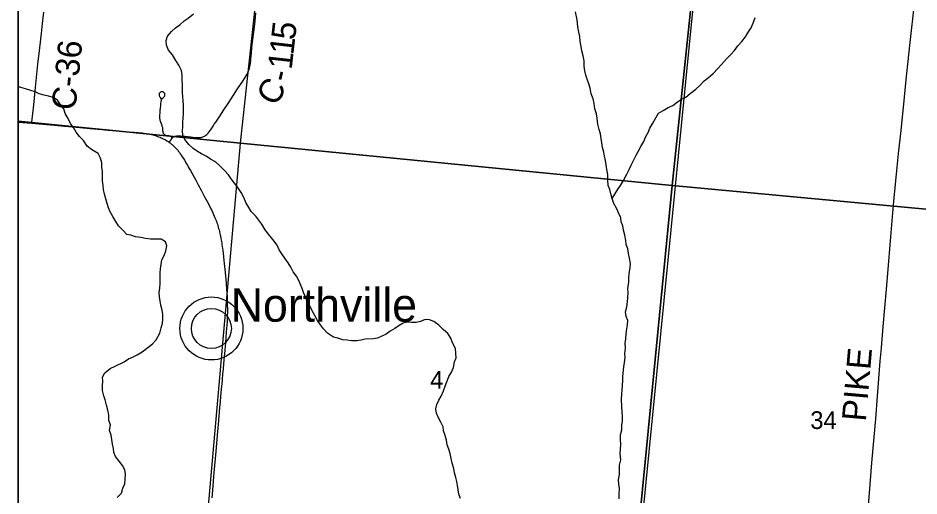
# Model space of a CAD drawing. Extents: x 0 to 1101, y 0 to 440.
# Drawn here: x 131 to 194.8, y 137.9 to 171.7 of the extents above; entities that cross this region are included whole.
import ezdxf

# ---------------------------------------------------------------- set-up
doc = ezdxf.new("R2010")
doc.units = 0
for name, color, linetype in [('Default', 7, 'Continuous'), ('GM_X_County_Road', 7, 'Continuous'), ('GM_X_County_Road_Text', 7, 'Continuous'), ('GM_X_Major_River', 7, 'Continuous'), ('GM_X_Minor_River', 7, 'Continuous'), ('GM_X_Section', 7, 'Continuous'), ('GM_X_Section_Text', 7, 'Continuous'), ('GM_X_State_Route', 7, 'Continuous'), ('GM_X_Township', 7, 'Continuous'), ('GM_X_Township_Road', 7, 'Continuous'), ('GM_X_Unincorporated', 7, 'Continuous'), ('GM_X_Unincorporated_Location', 7, 'Continuous'), ('GM_X_Unincorporated_Text', 7, 'Continuous'), ('SH_Cut_Line', 7, 'Continuous'), ('SH_Text', 7, 'Continuous')]:
    doc.layers.add(name, color=color, linetype=linetype)

msp = doc.modelspace()

# ---------------------------------------------------------------- linework, layer by layer
at = {"layer": 'Default'}
for points in [[(131, 194.558), (131, 164.387), (146.762, 162.827), (150.027, 192.9)], [(131, 164.387), (131, 134.17), (144.124, 132.859), (146.762, 162.827)]]:
    msp.add_lwpolyline(points, close=True, dxfattribs=at)
at = {"layer": 'GM_X_County_Road'}
for points in [[(174.993, 133.593), (179.071, 174.82), (180.516, 189.797), (164.835, 191.707), (153.482, 192.754), (153.435, 192.759), (153.375, 192.761), (153.305, 192.764), (153.235, 192.767), (153.141, 192.771), (152.989, 192.776), (152.765, 192.79), (152.284, 192.824), (151.688, 192.866), (151.205, 192.893), (150.974, 192.907), (150.832, 192.917), (150.751, 192.924), (150.667, 192.936), (150.608, 192.949), (135.018, 194.322), (131, 194.695), (131, 43.622)], [(191.118, 135.39), (191.361, 138.35), (191.514, 140.194), (191.627, 141.506), (191.775, 143.307), (191.903, 144.91), (192.105, 147.392), (192.189, 148.347), (192.313, 149.842), (192.424, 151.182), (192.531, 152.501), (192.685, 154.172), (192.791, 155.622), (192.988, 157.906), (193.084, 158.964), (193.299, 161.135), (193.421, 162.321), (193.546, 163.508), (193.742, 165.361), (193.946, 167.309), (194.203, 169.737), (194.547, 172.906), (194.601, 173.417)], [(131.983, 164.238), (131.99, 164.318), (132.109, 165.556), (132.212, 166.535), (132.41, 168.429), (132.542, 169.576), (132.655, 170.596), (132.732, 171.3), (132.823, 172.096)], [(141.942, 163.204), (141.979, 163.245), (142.001, 163.263), (142.019, 163.277), (142.047, 163.294), (142.074, 163.307), (142.104, 163.317), (142.132, 163.324), (142.164, 163.33), (142.204, 163.336), (142.245, 163.341), (142.293, 163.344), (142.34, 163.344), (142.391, 163.342), (142.526, 163.34), (142.672, 163.33), (142.82, 163.318), (143.037, 163.295), (143.237, 163.273), (143.384, 163.259), (143.534, 163.244), (143.695, 163.234), (143.799, 163.234), (143.88, 163.236), (143.947, 163.244), (144.019, 163.255), (144.085, 163.276), (144.149, 163.301), (144.203, 163.328), (144.258, 163.36), (144.314, 163.397), (144.373, 163.441), (144.428, 163.488), (144.484, 163.545), (144.553, 163.631), (144.62, 163.725), (144.692, 163.833), (144.786, 163.975), (144.909, 164.166), (145.017, 164.329), (145.291, 164.75), (145.577, 165.192), (145.89, 165.651), (146.27, 166.235), (146.563, 166.679), (146.936, 167.229), (147.172, 167.604), (147.232, 167.71), (147.281, 167.806), (147.316, 167.882), (147.343, 167.949), (147.362, 168.003), (147.379, 168.061), (147.398, 168.13), (147.412, 168.195), (147.425, 168.252), (147.436, 168.307), (147.446, 168.357), (147.454, 168.408), (147.464, 168.469), (147.476, 168.541), (147.487, 168.637), (147.497, 168.721), (147.508, 168.807), (147.545, 169.214), (147.579, 169.572), (147.624, 169.996), (147.708, 170.691), (147.799, 171.458), (147.858, 172.05)], [(141.714, 162.89), (141.757, 162.95), (141.818, 163.034), (141.86, 163.096), (141.919, 163.177), (141.942, 163.204)]]:
    msp.add_lwpolyline(points, dxfattribs=at)
at = {"layer": 'GM_X_Major_River'}
for points in [[(172.369, 162.855), (172.321, 163.152), (172.274, 163.494), (172.192, 163.792), (172.09, 164.181), (172.045, 164.591), (171.997, 164.899), (171.883, 165.266), (171.826, 165.632), (171.745, 165.975), (171.618, 166.32), (171.539, 166.72), (171.458, 167.04), (171.33, 167.362), (171.248, 167.649), (171.154, 167.947), (171.13, 168.289), (171.118, 168.653), (171.038, 169.007), (170.958, 169.373), (170.899, 169.682), (170.84, 170.025), (170.805, 170.378), (170.746, 170.687), (170.678, 171.075), (170.624, 171.565), (170.505, 172.137)], [(173.602, 137.642), (173.589, 137.995), (173.612, 138.381), (173.575, 138.678), (173.562, 138.986), (173.63, 139.37), (173.618, 139.735), (173.615, 140.031), (173.706, 140.403), (173.673, 140.825), (173.683, 141.166), (173.717, 141.529), (173.703, 141.837), (173.702, 142.178), (173.792, 142.528), (173.79, 142.869), (173.833, 143.164), (173.832, 143.493), (173.807, 143.812), (173.783, 144.166), (173.754, 144.701), (173.798, 145.052), (173.818, 145.336), (173.84, 145.688), (173.849, 146.006), (173.87, 146.312), (173.935, 146.992), (173.967, 147.298), (174.012, 147.649), (174.009, 147.933), (174.043, 148.307), (174.031, 148.672), (174.063, 148.978), (174.096, 149.329), (174.152, 149.691), (174.183, 149.974), (174.215, 150.269), (174.087, 150.557), (174.051, 150.887), (174.153, 151.236), (174.197, 151.599), (174.218, 151.894), (174.228, 152.234), (174.214, 152.553), (174.272, 152.96), (174.293, 153.278), (174.303, 153.607), (174.372, 154.014), (174.392, 154.32), (174.323, 154.686), (174.265, 155.017), (174.207, 155.359), (174.102, 155.646), (174.065, 155.943), (174.007, 156.308), (173.915, 156.663), (173.856, 156.972), (173.751, 157.259), (173.725, 157.543), (173.575, 157.855), (173.425, 158.177), (173.221, 158.569), (173.094, 158.903), (173.001, 159.235), (172.931, 159.555), (172.826, 159.842), (172.804, 160.24), (172.803, 160.615), (172.723, 160.97), (172.687, 161.3), (172.639, 161.597), (172.557, 161.906), (172.52, 162.203), (172.428, 162.535), (172.369, 162.855)]]:
    msp.add_lwpolyline(points, dxfattribs=at)
at = {"layer": 'GM_X_Minor_River'}
for points in [[(152.934, 149.374), (152.636, 149.678), (152.428, 149.968), (152.21, 150.282), (152.048, 150.582), (151.843, 150.952), (151.682, 151.309), (151.487, 151.622), (151.37, 151.921), (151.232, 152.255), (151.139, 152.541), (151.01, 152.829), (150.905, 153.117), (150.743, 153.406), (150.502, 153.731), (150.329, 154.043), (150.134, 154.356), (149.916, 154.68), (149.697, 154.994), (149.512, 155.283), (149.374, 155.606), (149.067, 156.013), (148.76, 156.397), (148.518, 156.699), (148.268, 157.093), (147.841, 157.674), (147.521, 157.99), (147.359, 158.279), (147.153, 158.638), (147.004, 158.994), (146.809, 159.341), (146.569, 159.689), (146.34, 160.003), (146.11, 160.305), (145.913, 160.595), (145.637, 160.887), (145.316, 161.192), (144.995, 161.509), (144.648, 161.689), (144.325, 161.915), (144.01, 162.072), (143.708, 162.24), (143.407, 162.442), (143.108, 162.746), (142.823, 163.096), (142.672, 163.395), (142.648, 163.714), (142.69, 163.997), (142.689, 164.327), (142.697, 164.611), (142.729, 164.905), (142.727, 165.223), (142.724, 165.519), (142.711, 165.837), (142.674, 166.123), (142.648, 166.407), (142.645, 166.703), (142.665, 166.987), (142.64, 167.294), (142.639, 167.635), (142.581, 167.978), (142.398, 168.347), (142.181, 168.694), (141.942, 169.088), (141.667, 169.414), (141.529, 169.759), (141.494, 170.101), (141.583, 170.417), (141.866, 170.738), (142.158, 170.991), (142.461, 171.22), (142.776, 171.495), (143.066, 171.68), (143.429, 171.999)], [(173.094, 158.903), (173.297, 159.215), (173.477, 159.516), (173.691, 159.839), (173.895, 160.185), (174.148, 160.644), (174.317, 160.968), (174.439, 161.271), (174.633, 161.64), (174.778, 161.931), (174.946, 162.233), (175.139, 162.602), (175.355, 162.959), (175.455, 163.263), (175.647, 163.575), (175.781, 163.889), (175.974, 164.247), (176.201, 164.627), (176.393, 164.95), (176.718, 165.134), (177.065, 165.351), (177.4, 165.488), (177.726, 165.751), (178.017, 165.947), (178.317, 166.097), (178.632, 166.338), (179.028, 166.655), (179.32, 166.908), (179.626, 167.239), (179.918, 167.469), (180.257, 167.766), (180.586, 168.108), (180.845, 168.396), (181.198, 168.794), (181.503, 169.103), (181.774, 169.39), (182.011, 169.713), (182.294, 170.034), (182.542, 170.356), (182.722, 170.646), (182.96, 171.002), (183.12, 171.395), (183.244, 171.732)], [(137.686, 141.528), (137.639, 141.848), (137.59, 142.145), (137.487, 142.49), (137.544, 142.886), (137.439, 143.185), (137.428, 143.594), (137.359, 143.926), (137.267, 144.282), (137.175, 144.648), (137.092, 144.935), (136.979, 145.325), (136.977, 145.666), (137.01, 145.983), (136.995, 146.268), (137.152, 146.559), (137.525, 146.866), (137.884, 147.049), (138.53, 147.347), (138.832, 147.554), (139.12, 147.671), (139.444, 147.854), (139.803, 148.048), (140.188, 148.355), (140.538, 148.629), (140.797, 148.917), (141.049, 149.375), (141.152, 149.759), (141.23, 150.097), (141.25, 150.381), (141.271, 150.698), (141.223, 151.018), (141.131, 151.362), (141.071, 151.648), (141.023, 151.945), (141.01, 152.263), (141.041, 152.558), (141.062, 152.887), (141.074, 153.273), (141.074, 153.648), (141.093, 153.931), (141.148, 154.237), (141.192, 154.565), (141.361, 154.878), (141.473, 155.216), (141.54, 155.555), (141.446, 155.841), (141.133, 156.044), (140.826, 156.042), (140.382, 156.044), (140.041, 156.076), (139.702, 156.155), (139.317, 156.2), (139.001, 156.312), (138.707, 156.366), (138.42, 156.67), (138.11, 156.975), (137.926, 157.287), (137.72, 157.634), (137.525, 157.969), (137.42, 158.257), (137.315, 158.555), (137.118, 159.209), (137.059, 159.54), (137.045, 159.836), (136.998, 160.167), (136.997, 160.519), (136.984, 160.826), (136.947, 161.122), (136.933, 161.429), (136.841, 161.762), (136.691, 162.096), (136.199, 162.394), (135.899, 162.63), (135.649, 163.024), (135.361, 163.305), (135.131, 163.619), (134.936, 163.931), (134.728, 164.233), (134.556, 164.567), (134.339, 164.926), (134.247, 165.27), (133.983, 165.584), (133.798, 165.885), (133.508, 166.075), (133.169, 166.165), (132.864, 166.219), (132.503, 166.332), (132.211, 166.477), (131.906, 166.566), (131.522, 166.668), (131.206, 166.768), (131, 166.851)], [(162.344, 137.665), (162.239, 137.975), (162.18, 138.295), (162.132, 138.581), (162.095, 138.867), (162.035, 139.153), (161.931, 139.486), (161.883, 139.806), (161.769, 140.162), (161.699, 140.506), (161.619, 140.861), (161.536, 141.159), (161.42, 141.469), (161.362, 141.812), (161.258, 142.134), (161.154, 142.467), (161.117, 142.752), (160.967, 143.075), (160.761, 143.434), (160.644, 143.722), (160.596, 144.019), (160.685, 144.323), (160.831, 144.626), (160.988, 144.928), (161.158, 145.287), (161.259, 145.637), (161.393, 145.94), (161.54, 146.299), (161.709, 146.624), (161.855, 146.938), (161.936, 147.345), (162.058, 147.637), (162.033, 147.933), (161.998, 148.298), (161.794, 148.691), (161.667, 149.024), (161.46, 149.349), (161.116, 149.643), (160.829, 149.936), (160.472, 150.208), (160.157, 150.319), (159.85, 150.34), (159.516, 150.202), (159.207, 150.143), (158.888, 150.141), (158.604, 150.149), (158.295, 150.09), (158.005, 149.917), (157.691, 149.699), (157.367, 149.515), (157.076, 149.319), (156.787, 149.168), (156.476, 149.03), (156.19, 148.981), (155.608, 148.953), (155.31, 148.882), (155.013, 148.846), (154.626, 148.846), (154.32, 148.878), (154.024, 148.898), (153.653, 149.034), (153.359, 149.099), (152.934, 149.374)], [(138.03, 137.752), (138.323, 138.051), (138.436, 138.4), (138.57, 138.703), (138.603, 139.043), (138.625, 139.395), (138.565, 139.693), (138.393, 140.017), (138.174, 140.319), (137.91, 140.634), (137.782, 140.922), (137.768, 141.207), (137.686, 141.528)]]:
    msp.add_lwpolyline(points, dxfattribs=at)
at = {"layer": 'GM_X_Section'}
for points in [[(150.027, 192.9), (180.488, 189.777), (177.362, 159.827), (146.762, 162.827)], [(180.488, 189.777), (212.079, 186.968), (208.519, 156.933), (177.362, 159.827)], [(146.762, 162.827), (177.362, 159.827), (174.454, 130.113), (144.124, 132.859)], [(208.519, 156.933), (205.379, 127.608), (174.454, 130.113), (177.362, 159.827)]]:
    msp.add_lwpolyline(points, close=True, dxfattribs=at)
at = {"layer": 'GM_X_State_Route'}
msp.add_lwpolyline([(131, 164.318), (131.983, 164.238), (132.473, 164.192), (133.583, 164.099), (134.295, 164.04), (135.129, 163.966), (135.627, 163.924), (136.11, 163.88), (136.621, 163.833), (136.948, 163.8), (137.376, 163.763), (137.877, 163.717), (138.304, 163.682), (138.731, 163.644), (139.225, 163.606), (139.385, 163.594), (139.541, 163.579), (139.661, 163.566), (139.79, 163.552), (139.923, 163.537), (140.068, 163.52), (140.216, 163.495), (140.352, 163.47), (140.448, 163.448), (140.549, 163.421), (140.65, 163.391), (140.737, 163.364), (140.84, 163.33), (140.954, 163.29), (141.067, 163.246), (141.146, 163.211), (141.213, 163.182), (141.284, 163.147), (141.365, 163.105), (141.454, 163.056), (141.555, 162.997), (141.639, 162.942), (141.714, 162.89), (141.795, 162.832), (141.883, 162.765), (141.928, 162.728), (141.989, 162.676), (142.041, 162.627), (142.098, 162.573), (142.169, 162.504), (142.231, 162.434), (142.283, 162.373), (142.337, 162.306), (142.379, 162.25), (142.446, 162.166), (142.5, 162.087), (142.571, 161.983), (142.643, 161.872), (142.727, 161.742), (142.791, 161.633), (142.941, 161.379), (143.005, 161.273), (143.067, 161.162), (143.129, 161.046), (143.217, 160.888), (143.59, 160.221), (143.777, 159.877), (143.977, 159.497), (144.223, 159.037), (144.405, 158.691), (144.605, 158.311), (144.672, 158.185), (144.734, 158.055), (144.8, 157.907), (144.852, 157.788), (144.907, 157.658), (144.954, 157.552), (144.991, 157.458), (145.033, 157.354), (145.062, 157.278), (145.091, 157.198), (145.126, 157.091), (145.158, 156.992), (145.188, 156.895), (145.215, 156.787), (145.242, 156.691), (145.266, 156.606), (145.286, 156.528), (145.306, 156.437), (145.327, 156.351), (145.356, 156.222), (145.38, 156.099), (145.402, 155.966), (145.432, 155.774), (145.449, 155.655), (145.506, 155.221), (145.528, 155.068), (145.57, 154.748), (145.609, 154.303), (145.672, 153.673), (145.74, 152.93), (145.775, 152.469), (145.809, 151.988), (145.819, 151.722), (145.829, 151.5), (145.837, 150.97), (145.822, 150.486), (145.812, 150.2), (145.795, 149.951), (145.757, 149.465), (145.693, 148.706), (145.62, 147.907), (145.58, 147.495), (145.529, 146.886), (145.494, 146.482), (145.464, 146.102), (145.434, 145.794), (145.402, 145.421), (145.351, 144.891), (145.318, 144.518), (145.28, 144.114), (145.205, 143.199), (145.114, 142.148), (145.02, 140.999), (144.931, 140.013), (144.862, 139.229), (144.811, 138.543), (144.739, 137.725)], dxfattribs=at)
at = {"layer": 'GM_X_Township'}
msp.add_lwpolyline([(174.993, 133.593), (179.071, 174.82), (180.516, 189.797), (183.214, 219.567)], dxfattribs=at)
at = {"layer": 'GM_X_Township_Road'}
msp.add_lwpolyline([(141.942, 163.204), (141.88, 163.26), (141.856, 163.281), (141.831, 163.301), (141.815, 163.31), (141.796, 163.319), (141.768, 163.328), (141.726, 163.336), (141.676, 163.344), (141.632, 163.35), (141.57, 163.357), (141.53, 163.362), (141.505, 163.367), (141.478, 163.375), (141.458, 163.382), (141.436, 163.393), (141.416, 163.405), (141.385, 163.429), (141.369, 163.444), (141.351, 163.462), (141.334, 163.483), (141.321, 163.499), (141.311, 163.516), (141.302, 163.535), (141.293, 163.557), (141.287, 163.582), (141.281, 163.615), (141.277, 163.645), (141.272, 163.695), (141.267, 163.754), (141.265, 163.809), (141.26, 163.862), (141.251, 163.916), (141.241, 163.963), (141.226, 164.017), (141.213, 164.066), (141.195, 164.118), (141.098, 164.381), (141.081, 164.431), (141.071, 164.469), (141.063, 164.508), (141.055, 164.564), (141.05, 164.605), (141.046, 164.651), (141.046, 164.7), (141.049, 164.778), (141.062, 164.993), (141.075, 165.13), (141.097, 165.323), (141.112, 165.468), (141.131, 165.629), (141.145, 165.73), (141.154, 165.799), (141.162, 165.852), (141.17, 165.886), (141.178, 165.913), (141.189, 165.94), (141.2, 165.958), (141.211, 165.974), (141.226, 165.99), (141.255, 166.016), (141.335, 166.095), (141.359, 166.128), (141.378, 166.156), (141.392, 166.186), (141.4, 166.208), (141.409, 166.246), (141.412, 166.281), (141.41, 166.31), (141.4, 166.345), (141.385, 166.373), (141.364, 166.402), (141.337, 166.426), (141.313, 166.441), (141.284, 166.456), (141.257, 166.466), (141.23, 166.471), (141.195, 166.471), (141.175, 166.468), (141.155, 166.464), (141.107, 166.444), (141.066, 166.414), (141.047, 166.395), (141.028, 166.371), (141.013, 166.344), (141.003, 166.318), (140.998, 166.289), (140.997, 166.256), (140.999, 166.223), (141.003, 166.204), (141.018, 166.161), (141.029, 166.139), (141.041, 166.118), (141.073, 166.067), (141.173, 165.933)], dxfattribs=at)
at = {"layer": 'GM_X_Unincorporated'}
for radius in [2.232, 1.415]:
    msp.add_circle((144.702, 149.711), radius, dxfattribs=at)
at = {"layer": 'GM_X_Unincorporated_Location'}
msp.add_line((144.702, 149.711), (144.702, 149.711), dxfattribs=at)
at = {"layer": 'SH_Cut_Line'}
msp.add_lwpolyline([(131, 315.876), (131, 17.107), (539, 17.107)], dxfattribs=at)
at = {"layer": 'SH_Text'}
msp.add_lwpolyline([(131, 425.107), (539, 425.107), (539, 17.107), (131, 17.107)], close=True, dxfattribs=at)

# ---------------------------------------------------------------- texts
at = {"layer": 'GM_X_County_Road_Text'}
for s, height, rotation, p in [('5', 1.705, 83.46923, (150.625, 170.086)), ('C-36', 1.7045, 84.15203, (135.065, 165.116)), ('1', 1.705, 83.43913, (150.505, 169.042)), ('1', 1.705, 83.65305, (150.389, 168)), ('C', 1.705, 59.01281, (149.244, 165.368)), ('-', 1.705, 75.92622, (150.175, 167.074)), ('PIKE', 1.7045, 85.05746, (191.075, 143.093))]:
    msp.add_text(s, height=height, rotation=rotation, dxfattribs=at).set_placement(p)
at = {"layer": 'GM_X_Section_Text'}
for s, height, p in [('4', 1.256, (160.206, 145.454)), ('34', 1.2557, (187.143, 142.594))]:
    msp.add_text(s, height=height, rotation=0.00001, dxfattribs=at).set_placement(p)
at = {"layer": 'GM_X_Unincorporated_Text'}
msp.add_text('Northville', height=2.3693, rotation=0.00001, dxfattribs=at).set_placement((146.069, 150.191))

doc.saveas('drawing.dxf')
